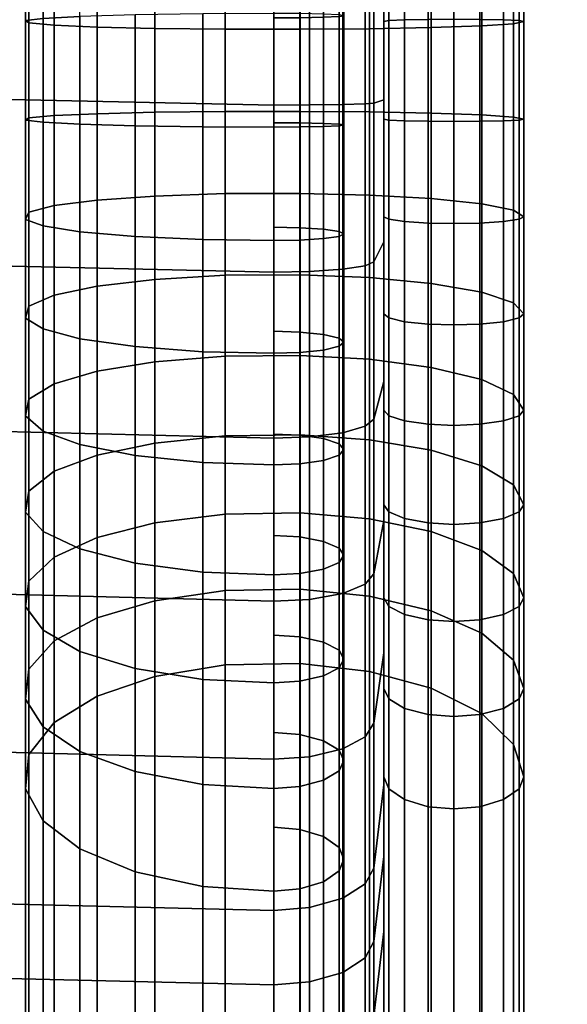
# Model space of a CAD drawing. Header units: millimetres. Extents: x -339 to 339, y -344 to 326.
# Tile 509 of 656: x 214 to 242, y -243 to -194. Entities that reach past the tile are written whole.
import ezdxf

# ---------------------------------------------------------------- set-up
doc = ezdxf.new("R2010")
doc.units = ezdxf.units.MM
doc.header["$MEASUREMENT"] = 0
for name, color, linetype in [('kolecka', 250, 'Continuous'), ('operadlo', 1, 'Continuous'), ('podnoz', 7, 'Continuous'), ('ram', 7, 'Continuous')]:
    doc.layers.add(name, color=color, linetype=linetype)

msp = doc.modelspace()

# ---------------------------------------------------------------- meshes
at = {"layer": 'kolecka'}
mesh = msp.add_polyface(dxfattribs=at)
corners = [(288.849, -109.956, 24.733), (288.849, -105.925, 15), (288.849, -108.421, 19.667), (288.849, -110.476, 30), (288.849, -109.997, 35.059), (288.849, -98.299, 7.433), (288.849, -88.534, 3.478), (288.849, -93.414, 4.895), (288.849, -102.568, 10.907), (24.121, -284.422, 19.28), (24.121, -287.161, 14.013), (23.104, -286.603, 13.646), (23.104, -283.801, 19.034), (24.789, -285.368, 19.654), (24.789, -288.011, 14.571), (25, -286.395, 20.061), (25, -288.934, 15.177), (24.121, -282.895, 24.544), (23.104, -282.239, 24.419), (24.789, -283.894, 24.734), (25, -284.979, 24.941), (24.121, -282.378, 30), (23.104, -281.71, 30), (24.789, -283.395, 30), (25, -284.499, 30), (24.121, -282.939, 35.681), (23.104, -282.284, 35.812), (24.789, -283.937, 35.483), (25, -285.02, 35.267), (24.121, -284.594, 41.145), (23.104, -283.977, 41.4), (24.789, -285.534, 40.755), (25, -286.554, 40.333), (24.121, -287.287, 46.178), (23.104, -286.732, 46.549), (24.789, -288.133, 45.613), (25, -289.051, 45), (23.104, -290.435, 8.935), (22, -288.209, 11.091), (22, -282.658, 21.745), (22, -281.621, 27.304), (22, -282.658, 38.255), (22, -284.851, 43.779), (22, -281.621, 32.696), (22, -284.851, 16.221), (25, -296.5, 7.551)]
mesh.append_faces([[corners[k] for k in face] for face in [(0, 1, 2, 2), (3, 4, 0, 0), (5, 1, 0, 0), (5, 6, 7, 7), (4, 5, 0, 0), (5, 8, 1, 1), (9, 10, 11, 12), (13, 14, 10, 9), (15, 16, 14, 13), (17, 9, 12, 18), (19, 13, 9, 17), (20, 15, 13, 19), (21, 17, 18, 22), (23, 19, 17, 21), (24, 20, 19, 23), (25, 21, 22, 26), (27, 23, 21, 25), (28, 24, 23, 27), (29, 25, 26, 30), (31, 27, 25, 29), (32, 28, 27, 31), (33, 29, 30, 34), (35, 31, 29, 33), (36, 32, 31, 35), (11, 37, 38, 38), (18, 12, 39, 39), (22, 18, 40, 40), (30, 26, 41, 41), (34, 30, 42, 42), (22, 43, 26, 26), (11, 44, 12, 12), (16, 15, 20, 20), (45, 20, 28, 28), (28, 32, 36, 36), (28, 20, 24, 24)]])
at = {"layer": 'operadlo'}
mesh = msp.add_polyface(dxfattribs=at)
corners = [(113.53, -105.625, 488.824), (170.275, -105.758, 488.828), (170.277, -72.619, 487.776), (113.532, -72.751, 487.78), (113.529, -122.062, 489.346), (170.274, -122.327, 489.354), (113.528, -138.5, 489.868), (170.274, -138.896, 489.88), (113.527, -154.937, 490.39), (170.273, -155.466, 490.406), (113.526, -163.155, 490.65), (170.272, -163.75, 490.669), (113.526, -171.374, 490.909), (170.272, -172.035, 490.932), (113.525, -179.594, 491.172), (170.272, -180.32, 491.192), (113.525, -187.802, 491.243), (170.271, -188.599, 491.36), (113.524, -196.009, 490.933), (170.271, -196.875, 491.22), (113.524, -204.207, 490.134), (170.271, -205.14, 490.538), (113.523, -212.347, 488.802), (170.27, -213.349, 489.212), (113.523, -220.39, 486.951), (170.27, -221.436, 487.269), (113.523, -228.285, 484.594), (170.269, -229.334, 484.729), (113.522, -235.984, 481.742), (170.269, -236.977, 481.606), (227, -72.436, 487.77), (227, -105.944, 488.834), (227, -122.698, 489.366), (227, -156.206, 490.429), (227, -139.452, 489.898), (227, -164.583, 490.696), (227, -172.96, 490.963), (227, -189.714, 491.524), (227, -181.337, 491.219), (227, -206.445, 491.105), (227, -198.086, 491.621), (227, -214.751, 489.786), (227, -230.802, 484.92), (227, -222.901, 487.715), (227, -238.368, 481.416), (170.269, -240.732, 479.893), (227, -242.083, 479.513), (227, -260.722, 469.938), (227, -253.268, 473.768), (170.268, -251.884, 474.472), (170.268, -259.246, 470.695), (227, -245.807, 477.598), (227, -268.177, 466.108), (170.267, -266.62, 466.908), (170.269, -244.469, 478.131), (170.279, -39.481, 486.724), (228.784, -268.027, 465.816), (228.784, -260.571, 469.645), (228.784, -253.118, 473.475), (228.784, -245.657, 477.305), (228.784, -241.932, 479.22), (228.784, -139.462, 489.569), (228.784, -122.708, 489.037), (228.784, -105.954, 488.505)]
mesh.append_faces([[corners[k] for k in face] for face in [(0, 1, 2, 3), (4, 5, 1, 0), (6, 7, 5, 4), (8, 9, 7, 6), (10, 11, 9, 8), (12, 13, 11, 10), (14, 15, 13, 12), (16, 17, 15, 14), (18, 19, 17, 16), (20, 21, 19, 18), (22, 23, 21, 20), (24, 25, 23, 22), (26, 27, 25, 24), (28, 29, 27, 26), (30, 1, 31, 31), (31, 5, 32, 32), (7, 33, 34, 34), (35, 33, 9, 11), (36, 35, 11, 13), (37, 38, 15, 17), (38, 36, 13, 15), (32, 5, 34, 34), (39, 40, 19, 21), (41, 39, 21, 23), (42, 43, 25, 27), (44, 29, 45, 46), (44, 42, 27, 29), (43, 41, 23, 25), (47, 48, 49, 50), (48, 51, 49, 49), (52, 47, 50, 53), (51, 46, 45, 54), (40, 37, 17, 19), (30, 2, 1, 1), (34, 5, 7, 7), (33, 7, 9, 9), (31, 1, 5, 5), (55, 2, 30, 30), (51, 54, 49, 49), (52, 56, 57, 47), (47, 57, 58, 48), (51, 59, 60, 46), (61, 34, 33, 33), (62, 31, 32, 32), (63, 30, 31, 31), (62, 32, 34, 34)]])
mesh = msp.add_polyface(dxfattribs=at)
corners = [(232.5, -197.83, 477.623), (231.993, -197.999, 486.895), (231.993, -205.932, 486.406), (232.5, -204.925, 477.187), (230.438, -189.758, 490.155), (228.784, -189.725, 491.195), (228.784, -198.08, 491.292), (230.438, -198.061, 490.252), (231.566, -189.809, 488.562), (231.566, -198.032, 488.658), (231.993, -189.865, 486.799), (232.5, -190.16, 477.531), (230.438, -181.384, 489.851), (228.784, -181.348, 490.89), (231.566, -181.439, 488.258), (231.993, -181.501, 486.496), (232.5, -181.822, 477.228), (230.438, -173.001, 489.594), (228.784, -172.97, 490.634), (231.566, -173.049, 488.001), (231.993, -173.102, 486.238), (232.5, -173.382, 476.969), (230.438, -164.627, 489.327), (228.784, -164.593, 490.367), (231.566, -164.678, 487.734), (231.993, -164.735, 485.971), (232.5, -165.035, 476.703), (230.438, -156.249, 489.061), (228.784, -156.216, 490.1), (231.566, -156.3, 487.468), (231.993, -156.357, 485.705), (232.5, -156.653, 476.436), (230.438, -139.495, 488.529), (228.784, -139.462, 489.569), (231.566, -139.546, 486.936), (231.993, -139.602, 485.173), (232.5, -139.896, 475.905), (230.438, -122.741, 487.997), (228.784, -122.708, 489.037), (231.566, -122.792, 486.404), (231.993, -122.848, 484.641), (232.5, -123.142, 475.373), (230.438, -105.987, 487.465), (228.784, -105.954, 488.505), (231.566, -106.038, 485.872), (231.993, -106.094, 484.109), (232.5, -106.388, 474.841), (230.438, -72.479, 486.402), (228.784, -72.446, 487.441), (231.566, -72.53, 484.809), (231.993, -72.586, 483.046), (232.5, -72.88, 473.777), (227, -189.714, 491.524), (227, -181.337, 491.219), (227, -198.086, 491.621), (227, -172.96, 490.963), (227, -164.583, 490.696), (227, -156.206, 490.429), (227, -139.452, 489.898), (227, -105.944, 488.834), (227, -72.436, 487.77)]
mesh.append_faces([[corners[k] for k in face] for face in [(0, 1, 2, 3), (4, 5, 6, 7), (8, 4, 7, 9), (10, 8, 9, 1), (11, 10, 1, 0), (12, 13, 5, 4), (14, 12, 4, 8), (15, 14, 8, 10), (16, 15, 10, 11), (17, 18, 13, 12), (19, 17, 12, 14), (20, 19, 14, 15), (21, 20, 15, 16), (22, 23, 18, 17), (24, 22, 17, 19), (25, 24, 19, 20), (26, 25, 20, 21), (27, 28, 23, 22), (29, 27, 22, 24), (30, 29, 24, 25), (31, 30, 25, 26), (32, 33, 28, 27), (34, 32, 27, 29), (35, 34, 29, 30), (36, 35, 30, 31), (37, 38, 33, 32), (39, 37, 32, 34), (40, 39, 34, 35), (41, 40, 35, 36), (42, 43, 38, 37), (44, 42, 37, 39), (45, 44, 39, 40), (46, 45, 40, 41), (47, 48, 43, 42), (49, 47, 42, 44), (50, 49, 44, 45), (51, 50, 45, 46), (52, 5, 13, 53), (54, 6, 5, 52), (55, 18, 23, 56), (56, 23, 28, 57), (53, 13, 18, 55), (38, 58, 33, 33), (43, 59, 38, 38), (28, 33, 57, 57), (43, 48, 60, 60)]])
mesh = msp.add_polyface(dxfattribs=at)
corners = [(230.438, -260.096, 468.72), (228.784, -260.571, 469.645), (228.784, -268.027, 465.816), (230.438, -267.551, 464.891), (231.566, -259.368, 467.303), (231.566, -266.823, 463.473), (231.993, -258.562, 465.734), (231.993, -266.017, 461.904), (232.5, -254.324, 457.486), (232.5, -261.78, 453.656), (230.438, -252.642, 472.55), (228.784, -253.118, 473.475), (231.566, -251.914, 471.132), (231.993, -251.108, 469.563), (232.5, -246.872, 461.314), (230.438, -245.182, 476.381), (228.784, -245.657, 477.305), (231.566, -244.453, 474.963), (231.993, -243.647, 473.394), (232.5, -239.408, 465.147), (230.438, -241.456, 478.296), (228.784, -241.932, 479.22), (231.566, -240.725, 476.879), (231.993, -239.917, 475.312), (232.5, -235.667, 467.069), (230.438, -237.753, 480.193), (228.784, -238.22, 481.122), (231.566, -237.036, 478.77), (231.993, -236.243, 477.194), (232.5, -232.074, 468.911), (230.438, -230.281, 483.653), (228.784, -230.677, 484.615), (231.566, -229.675, 482.179), (231.993, -229.004, 480.548), (232.5, -225.476, 471.972), (230.438, -222.506, 486.404), (228.784, -222.806, 487.4), (231.566, -222.045, 484.878), (231.993, -221.536, 483.189), (232.5, -218.857, 474.312), (230.438, -214.473, 488.445), (228.784, -214.684, 489.463), (231.566, -214.15, 486.884), (231.993, -213.792, 485.157), (232.5, -211.912, 476.077), (230.438, -206.296, 489.744), (228.784, -206.409, 490.777), (231.566, -206.123, 488.159), (231.993, -205.932, 486.406), (232.5, -204.925, 477.187), (230.438, -198.061, 490.252), (228.784, -198.08, 491.292), (231.566, -198.032, 488.658), (231.993, -197.999, 486.895), (227, -242.083, 479.513), (227, -238.368, 481.416), (227, -253.268, 473.768), (227, -245.807, 477.598), (227, -230.802, 484.92), (227, -222.901, 487.715), (227, -214.751, 489.786), (227, -206.445, 491.105), (227, -198.086, 491.621)]
mesh.append_faces([[corners[k] for k in face] for face in [(0, 1, 2, 3), (4, 0, 3, 5), (6, 4, 5, 7), (8, 6, 7, 9), (10, 11, 1, 0), (12, 10, 0, 4), (13, 12, 4, 6), (14, 13, 6, 8), (15, 16, 11, 10), (17, 15, 10, 12), (18, 17, 12, 13), (19, 18, 13, 14), (20, 21, 16, 15), (22, 20, 15, 17), (23, 22, 17, 18), (24, 23, 18, 19), (25, 26, 21, 20), (27, 25, 20, 22), (28, 27, 22, 23), (29, 28, 23, 24), (30, 31, 26, 25), (32, 30, 25, 27), (33, 32, 27, 28), (34, 33, 28, 29), (35, 36, 31, 30), (37, 35, 30, 32), (38, 37, 32, 33), (39, 38, 33, 34), (40, 41, 36, 35), (42, 40, 35, 37), (43, 42, 37, 38), (44, 43, 38, 39), (45, 46, 41, 40), (47, 45, 40, 42), (48, 47, 42, 43), (49, 48, 43, 44), (50, 51, 46, 45), (52, 50, 45, 47), (53, 52, 47, 48), (54, 21, 26, 55), (56, 11, 16, 57), (58, 31, 36, 59), (59, 36, 41, 60), (61, 46, 51, 62), (60, 41, 46, 61), (55, 26, 31, 58)]])
at = {"layer": 'podnoz'}
mesh = msp.add_polyface(dxfattribs=at)
corners = [(297.996, -104.193, 88.24), (297.863, -108.695, 87.886), (297.152, -110.881, 87.886), (298.573, -106.51, 87.886), (294.436, -110.048, 88.68), (298.071, -99.402, 88.633), (297.838, -101.797, 88.489), (298.655, -97.064, 88.68), (299.24, -108.048, 87.531), (254.255, -88.258, 126.171), (255.468, -85.9, 127.422), (221.957, -75.143, 138.588), (220.795, -77.642, 137.185), (252.714, -90.298, 124.159), (219.361, -79.83, 134.924), (250.869, -91.963, 121.41), (217.68, -81.644, 131.832), (248.746, -93.191, 117.948), (215.779, -83.019, 127.938), (246.371, -93.923, 113.799), (213.682, -83.89, 123.268), (243.768, -94.099, 108.987), (211.416, -84.194, 117.852), (240.962, -93.659, 103.536), (209.006, -83.865, 111.715), (288.775, -96.62, 115.792), (289.684, -94.124, 116.185), (256.328, -83.286, 127.888), (287.473, -98.847, 114.713), (285.803, -100.75, 112.966), (283.79, -102.272, 110.571), (281.458, -103.356, 107.545), (278.833, -103.946, 103.907), (275.939, -103.985, 99.676), (272.801, -103.417, 94.869), (321.852, -107.308, 103.706), (307.905, -113.862, 89.939), (311.032, -113.976, 93.625), (294.436, -110.048, 88.68), (313.87, -113.534, 96.764), (297.152, -110.881, 87.886), (290.416, -91.57, 115.792), (257.169, -80.666, 127.422), (290.671, -89.003, 114.713), (257.573, -78.046, 126.171), (290.439, -86.482, 112.966), (257.526, -75.488, 124.159), (289.705, -84.068, 110.571), (257.011, -73.058, 121.41), (323.458, -102.366, 103.706), (316.027, -88.866, 89.939), (302.888, -84.034, 88.68), (284.36, -78.067, 99.676), (15.524, -125.578, 148.806), (16.054, -90.822, 156.251), (14.396, -91.171, 163.029), (13.922, -126.28, 155.059), (16.533, -124.74, 141.542), (17.095, -90.407, 148.397), (16.865, -123.768, 133.305), (17.432, -89.927, 139.514), (14.946, -160.238, 140.805), (13.389, -161.291, 146.529), (15.943, -158.978, 134.151), (16.299, -157.513, 126.601), (15.34, -193.1, 126.247), (14.347, -194.771, 132.281), (15.735, -191.157, 119.404), (14.742, -227.086, 117.852), (13.753, -229.147, 123.268), (15.173, -224.692, 111.715), (14.614, -258.111, 103.536), (14.165, -260.915, 108.987), (14.056, -291.406, 94.869), (13.626, -294.567, 99.676)]
mesh.append_faces([[corners[k] for k in face] for face in [(0, 1, 2, 2), (1, 0, 3, 3), (0, 2, 4, 4), (5, 6, 4, 4), (0, 4, 6, 6), (4, 7, 5, 5), (2, 1, 8, 8), (9, 10, 11, 12), (13, 9, 12, 14), (15, 13, 14, 16), (17, 15, 16, 18), (19, 17, 18, 20), (21, 19, 20, 22), (23, 21, 22, 24), (25, 26, 27, 10), (28, 25, 10, 9), (29, 28, 9, 13), (30, 29, 13, 15), (31, 30, 15, 17), (32, 31, 17, 19), (33, 32, 19, 21), (34, 33, 21, 23), (35, 26, 25, 25), (33, 36, 37, 32), (36, 33, 38, 38), (33, 34, 38, 38), (32, 37, 39, 31), (40, 36, 38, 38), (41, 42, 27, 26), (43, 44, 42, 41), (45, 46, 44, 43), (47, 48, 46, 45), (49, 41, 26, 26), (50, 51, 52, 52), (53, 54, 55, 56), (57, 58, 54, 53), (59, 60, 58, 57), (61, 53, 56, 62), (63, 57, 53, 61), (64, 59, 57, 63), (65, 63, 61, 66), (67, 64, 63, 65), (68, 65, 66, 69), (70, 67, 65, 68), (71, 70, 68, 72), (73, 71, 72, 74)]])
at = {"layer": 'ram'}
mesh = msp.add_polyface(dxfattribs=at)
corners = [(232.746, -198.839, 478.908), (232.746, -193.865, 478.907), (232.5, -193.906, 477.619), (232.5, -198.798, 477.62), (234.712, -198.901, 480.873), (234.712, -193.803, 480.872), (233.525, -193.827, 480.093), (233.525, -198.876, 480.094), (237.288, -198.901, 480.873), (237.288, -193.803, 480.872), (236, -193.795, 481.118), (236, -198.908, 481.118), (239.254, -198.839, 478.908), (239.254, -193.865, 478.907), (238.475, -193.827, 480.093), (238.475, -198.876, 480.094), (238.985, -198.686, 474.071), (238.985, -194.019, 474.071), (239.5, -193.906, 477.619), (239.5, -198.798, 477.62), (214.568, -198.839, 478.926), (214.568, -193.864, 478.925), (214.74, -193.983, 475.182), (214.74, -198.721, 475.183), (217.286, -199.046, 485.483), (217.286, -193.656, 485.482), (215.452, -193.754, 482.4), (215.452, -198.949, 482.401), (223.45, -199.176, 489.599), (223.45, -193.526, 489.598), (220.055, -193.576, 488.007), (220.055, -199.126, 488.008), (228.288, -199.184, 489.868), (228.288, -193.517, 489.867), (227, -193.509, 490.113), (227, -199.192, 490.114), (230.254, -199.122, 487.903), (230.254, -193.579, 487.902), (229.475, -193.542, 489.088), (229.475, -199.16, 489.089), (230.254, -199.041, 485.328), (230.254, -193.661, 485.327), (230.5, -193.62, 486.615), (230.5, -199.082, 486.615), (228.288, -198.979, 483.363), (228.288, -193.724, 483.362), (229.475, -193.699, 484.141), (229.475, -199.004, 484.142), (227, -198.971, 483.117), (227, -193.731, 483.117), (232.746, 133.999, 468.499), (232.5, 133.958, 467.211), (234.712, 134.062, 470.463), (233.525, 134.037, 469.684), (237.288, 134.062, 470.463), (236, 134.07, 470.709), (239.254, 133.999, 468.499), (238.475, 134.037, 469.684), (238.985, 133.846, 463.662), (239.5, 133.958, 467.211), (234.867, -194.214, 467.91), (234.867, 133.65, 457.502), (237.393, 133.738, 460.27), (237.393, -194.126, 470.678), (228.306, -194.3, 465.194), (228.306, 133.564, 454.786), (231.784, 133.592, 455.668), (231.784, -194.272, 466.077), (221.036, -194.254, 466.64), (221.036, 133.61, 456.231), (224.562, 133.569, 454.957), (224.562, -194.295, 465.366), (216.015, -194.095, 471.658), (216.015, 133.769, 461.25), (218.161, 133.678, 458.376), (218.161, -194.186, 468.785), (214.568, 134, 468.517), (214.74, 133.881, 464.773), (217.286, 134.208, 475.074), (215.452, 134.11, 471.992), (230.254, 134.203, 474.919), (230.5, 134.244, 476.206), (228.288, 134.141, 472.954), (229.475, 134.166, 473.733), (227, 134.133, 472.708), (217.043, 61.51, 461.541), (217.043, -158.379, 468.522), (190.084, -158.797, 455.369), (190.084, 61.093, 448.389), (188.329, -158.682, 458.962), (190.084, -158.797, 455.369), (217.043, -158.379, 468.522), (215.289, -158.265, 472.115), (188.329, 61.207, 451.982), (190.084, 61.093, 448.389), (190.084, -158.797, 455.369), (188.329, -158.682, 458.962), (215.289, -158.265, 472.115), (217.043, -158.379, 468.522), (217.043, 61.51, 461.541), (215.289, 61.624, 465.134), (215.289, 61.624, 465.134), (188.329, 61.207, 451.982), (188.329, -158.682, 458.962), (215.289, -158.265, 472.115)]
mesh.append_faces([[corners[k] for k in face] for face in [(0, 1, 2, 3), (4, 5, 6, 7), (7, 6, 1, 0), (8, 9, 10, 11), (12, 13, 14, 15), (15, 14, 9, 8), (11, 10, 5, 4), (16, 17, 18, 19), (19, 18, 13, 12), (20, 21, 22, 23), (24, 25, 26, 27), (28, 29, 30, 31), (31, 30, 25, 24), (27, 26, 21, 20), (32, 33, 34, 35), (36, 37, 38, 39), (39, 38, 33, 32), (40, 41, 42, 43), (44, 45, 46, 47), (47, 46, 41, 40), (43, 42, 37, 36), (35, 34, 29, 28), (45, 44, 48, 49), (1, 50, 51, 2), (5, 52, 53, 6), (6, 53, 50, 1), (9, 54, 55, 10), (13, 56, 57, 14), (14, 57, 54, 9), (10, 55, 52, 5), (17, 58, 59, 18), (60, 61, 62, 63), (63, 62, 58, 17), (64, 65, 66, 67), (68, 69, 70, 71), (71, 70, 65, 64), (67, 66, 61, 60), (18, 59, 56, 13), (72, 73, 74, 75), (21, 76, 77, 22), (22, 77, 73, 72), (25, 78, 79, 26), (26, 79, 76, 21), (41, 80, 81, 42), (45, 82, 83, 46), (49, 84, 82, 45), (46, 83, 80, 41), (75, 74, 69, 68), (85, 86, 87, 88), (89, 90, 91, 92), (93, 94, 95, 96), (97, 98, 99, 100), (101, 102, 103, 104)]])
mesh = msp.add_polyface(dxfattribs=at)
corners = [(239.5, -203.68, 477.311), (239.254, -203.802, 478.593), (239.254, -208.736, 477.966), (239.5, -208.533, 476.694), (238.985, -203.344, 473.776), (238.985, -207.974, 473.187), (237.393, -203.022, 470.397), (237.393, -207.439, 469.836), (234.867, -202.76, 467.64), (234.867, -207.003, 467.101), (231.784, -202.586, 465.814), (231.784, -206.714, 465.289), (228.306, -202.503, 464.935), (228.306, -206.575, 464.417), (224.562, -202.519, 465.106), (224.562, -206.602, 464.587), (221.036, -202.64, 466.375), (221.036, -206.803, 465.845), (218.161, -202.843, 468.512), (218.161, -207.141, 467.965), (216.015, -203.115, 471.373), (216.015, -207.594, 470.804), (214.74, -203.449, 474.883), (214.74, -208.149, 474.285), (214.568, -203.804, 478.611), (214.568, -208.739, 477.984), (232.746, -198.839, 478.908), (232.5, -198.798, 477.62), (232.5, -203.68, 477.311), (232.746, -203.802, 478.593), (233.525, -198.876, 480.094), (233.525, -203.914, 479.774), (234.712, -198.901, 480.873), (234.712, -203.988, 480.55), (236, -198.908, 481.118), (236, -204.011, 480.795), (237.288, -198.901, 480.873), (237.288, -203.988, 480.55), (238.475, -198.876, 480.094), (238.475, -203.914, 479.774), (239.254, -198.839, 478.908), (239.5, -198.798, 477.62), (238.985, -198.686, 474.071), (237.393, -198.579, 470.679), (234.867, -198.491, 467.911), (231.784, -198.433, 466.077), (228.306, -198.406, 465.195), (224.562, -198.411, 465.366), (221.036, -198.451, 466.64), (218.161, -198.519, 468.785), (216.015, -198.61, 471.659), (214.74, -198.721, 475.183), (214.568, -198.839, 478.926), (215.452, -198.949, 482.401), (215.452, -204.133, 482.073), (217.286, -199.046, 485.483), (217.286, -204.425, 485.142), (220.055, -199.126, 488.008), (220.055, -204.664, 487.657), (223.45, -199.176, 489.599), (223.45, -204.815, 489.242), (227, -199.192, 490.114), (227, -204.864, 489.754), (228.288, -199.184, 489.868), (228.288, -204.84, 489.51), (229.475, -199.16, 489.089), (229.475, -204.767, 488.734), (230.254, -199.122, 487.903), (230.254, -204.654, 487.553), (230.5, -199.082, 486.615), (230.5, -204.532, 486.27), (230.254, -199.041, 485.328), (230.254, -204.41, 484.988), (229.475, -199.004, 484.142), (229.475, -204.298, 483.806), (228.288, -198.979, 483.363), (228.288, -204.224, 483.03), (227, -198.971, 483.117), (227, -204.201, 482.786), (234.867, -194.214, 467.91), (237.393, -194.126, 470.678), (238.985, -194.019, 474.071), (228.306, -194.3, 465.194), (231.784, -194.272, 466.077), (221.036, -194.254, 466.64), (224.562, -194.295, 465.366), (218.161, -194.186, 468.785), (216.015, -194.095, 471.658), (214.74, -193.983, 475.182)]
mesh.append_faces([[corners[k] for k in face] for face in [(0, 1, 2, 3), (4, 0, 3, 5), (6, 4, 5, 7), (8, 6, 7, 9), (10, 8, 9, 11), (12, 10, 11, 13), (14, 12, 13, 15), (16, 14, 15, 17), (18, 16, 17, 19), (20, 18, 19, 21), (22, 20, 21, 23), (24, 22, 23, 25), (26, 27, 28, 29), (30, 26, 29, 31), (32, 30, 31, 33), (34, 32, 33, 35), (36, 34, 35, 37), (38, 36, 37, 39), (40, 38, 39, 1), (41, 40, 1, 0), (42, 41, 0, 4), (43, 42, 4, 6), (44, 43, 6, 8), (45, 44, 8, 10), (46, 45, 10, 12), (47, 46, 12, 14), (48, 47, 14, 16), (49, 48, 16, 18), (50, 49, 18, 20), (51, 50, 20, 22), (52, 51, 22, 24), (53, 52, 24, 54), (55, 53, 54, 56), (57, 55, 56, 58), (59, 57, 58, 60), (61, 59, 60, 62), (63, 61, 62, 64), (65, 63, 64, 66), (67, 65, 66, 68), (69, 67, 68, 70), (71, 69, 70, 72), (73, 71, 72, 74), (75, 73, 74, 76), (77, 75, 76, 78), (44, 79, 80, 43), (43, 80, 81, 42), (46, 82, 83, 45), (48, 84, 85, 47), (47, 85, 82, 46), (45, 83, 79, 44), (84, 48, 49, 86), (50, 87, 86, 49), (51, 88, 87, 50)]])
mesh = msp.add_polyface(dxfattribs=at)
corners = [(224.562, -218.542, 461.499), (228.306, -218.483, 461.338), (228.306, -222.296, 459.817), (224.562, -222.365, 459.974), (221.036, -218.976, 462.697), (221.036, -222.874, 461.142), (218.161, -219.708, 464.715), (218.161, -223.732, 463.11), (224.562, -214.63, 462.78), (228.306, -214.581, 462.615), (221.036, -214.988, 464.003), (218.161, -215.59, 466.063), (216.015, -216.398, 468.822), (216.015, -220.688, 467.417), (214.74, -217.388, 472.206), (214.74, -221.891, 470.732), (214.568, -218.44, 475.8), (214.568, -223.168, 474.252), (224.562, -210.645, 463.81), (228.306, -210.607, 463.643), (221.036, -210.924, 465.054), (218.161, -211.396, 467.148), (216.015, -212.027, 469.952), (214.74, -212.801, 473.392), (214.568, -213.624, 477.046), (215.452, -214.387, 480.438), (215.452, -219.416, 479.137), (217.286, -215.064, 483.446), (217.286, -220.282, 482.096), (220.055, -215.619, 485.911), (220.055, -220.992, 484.521), (223.45, -215.969, 487.464), (223.45, -221.439, 486.049), (227, -216.082, 487.966), (227, -221.584, 486.543), (228.288, -216.028, 487.726), (228.288, -221.515, 486.307), (229.475, -215.857, 486.966), (229.475, -221.296, 485.559), (230.254, -215.596, 485.808), (230.254, -220.963, 484.42), (229.475, -214.77, 482.137), (230.254, -215.03, 483.294), (230.254, -220.239, 481.947), (229.475, -219.906, 480.809), (228.288, -214.599, 481.376), (228.288, -219.687, 480.06), (227, -214.545, 481.137), (227, -219.618, 479.825), (224.562, -206.602, 464.587), (228.306, -206.575, 464.417), (221.036, -206.803, 465.845), (218.161, -207.141, 467.965), (216.015, -207.594, 470.804), (214.74, -208.149, 474.285), (214.568, -208.739, 477.984), (215.452, -209.286, 481.417), (217.286, -209.771, 484.462), (220.055, -210.169, 486.957), (223.45, -210.42, 488.529), (227, -210.501, 489.038), (228.288, -210.462, 488.795), (229.475, -210.34, 488.025), (230.254, -210.153, 486.853), (229.475, -209.56, 483.137), (230.254, -209.747, 484.309), (228.288, -209.438, 482.368), (227, -209.399, 482.125), (215.452, -204.133, 482.073), (214.568, -203.804, 478.611), (217.286, -204.425, 485.142), (220.055, -204.664, 487.657), (223.45, -204.815, 489.242), (227, -204.864, 489.754), (228.288, -204.84, 489.51), (229.475, -204.767, 488.734), (230.254, -204.654, 487.553), (228.288, -204.224, 483.03), (229.475, -204.298, 483.806), (227, -204.201, 482.786)]
mesh.append_faces([[corners[k] for k in face] for face in [(0, 1, 2, 3), (4, 0, 3, 5), (6, 4, 5, 7), (8, 9, 1, 0), (10, 8, 0, 4), (11, 10, 4, 6), (12, 11, 6, 13), (14, 12, 13, 15), (16, 14, 15, 17), (18, 19, 9, 8), (20, 18, 8, 10), (21, 20, 10, 11), (22, 21, 11, 12), (23, 22, 12, 14), (24, 23, 14, 16), (25, 24, 16, 26), (27, 25, 26, 28), (29, 27, 28, 30), (31, 29, 30, 32), (33, 31, 32, 34), (35, 33, 34, 36), (37, 35, 36, 38), (39, 37, 38, 40), (41, 42, 43, 44), (45, 41, 44, 46), (47, 45, 46, 48), (49, 50, 19, 18), (51, 49, 18, 20), (52, 51, 20, 21), (53, 52, 21, 22), (54, 53, 22, 23), (55, 54, 23, 24), (56, 55, 24, 25), (57, 56, 25, 27), (58, 57, 27, 29), (59, 58, 29, 31), (60, 59, 31, 33), (61, 60, 33, 35), (62, 61, 35, 37), (63, 62, 37, 39), (64, 65, 42, 41), (66, 64, 41, 45), (67, 66, 45, 47), (68, 69, 55, 56), (70, 68, 56, 57), (71, 70, 57, 58), (72, 71, 58, 59), (73, 72, 59, 60), (74, 73, 60, 61), (75, 74, 61, 62), (76, 75, 62, 63), (77, 78, 64, 66), (79, 77, 66, 67)]])
mesh = msp.add_polyface(dxfattribs=at)
corners = [(231.784, -218.784, 462.168), (234.867, -219.41, 463.892), (234.867, -223.382, 462.308), (231.784, -222.649, 460.626), (228.306, -218.483, 461.338), (228.306, -222.296, 459.817), (232.746, -218.435, 475.783), (232.5, -218.073, 474.546), (232.5, -222.722, 473.024), (232.746, -223.161, 474.235), (233.525, -218.768, 476.921), (233.525, -223.566, 475.351), (234.712, -218.987, 477.669), (234.712, -223.832, 476.083), (238.475, -218.768, 476.921), (237.288, -218.987, 477.669), (237.288, -223.832, 476.083), (238.475, -223.566, 475.351), (239.254, -218.435, 475.783), (239.254, -223.161, 474.235), (239.5, -218.073, 474.546), (239.5, -222.722, 473.024), (238.985, -217.076, 471.139), (238.985, -221.511, 469.687), (237.393, -216.122, 467.881), (237.393, -220.354, 466.496), (234.867, -215.344, 465.223), (231.784, -214.829, 463.462), (228.306, -214.581, 462.615), (232.746, -213.62, 477.028), (232.5, -213.337, 475.771), (233.525, -213.88, 478.185), (234.712, -214.052, 478.946), (236, -214.105, 479.186), (236, -219.056, 477.905), (237.288, -214.052, 478.946), (238.475, -213.88, 478.185), (239.254, -213.62, 477.028), (239.5, -213.337, 475.771), (238.985, -212.557, 472.307), (237.393, -211.812, 468.996), (234.867, -211.204, 466.294), (231.784, -210.801, 464.504), (228.306, -210.607, 463.643), (230.5, -215.313, 484.551), (230.254, -215.596, 485.808), (230.254, -220.963, 484.42), (230.5, -220.601, 483.184), (230.254, -215.03, 483.294), (230.254, -220.239, 481.947), (232.746, -208.736, 477.966), (232.5, -208.533, 476.694), (233.525, -208.922, 479.138), (234.712, -209.045, 479.907), (236, -209.084, 480.15), (237.288, -209.045, 479.907), (238.475, -208.922, 479.138), (239.254, -208.736, 477.966), (239.5, -208.533, 476.694), (238.985, -207.974, 473.187), (237.393, -207.439, 469.836), (234.867, -207.003, 467.101), (231.784, -206.714, 465.289), (228.306, -206.575, 464.417), (230.5, -209.95, 485.581), (230.254, -210.153, 486.853), (230.254, -209.747, 484.309), (232.746, -203.802, 478.593), (232.5, -203.68, 477.311), (233.525, -203.914, 479.774), (234.712, -203.988, 480.55), (236, -204.011, 480.795), (237.288, -203.988, 480.55), (238.475, -203.914, 479.774), (239.254, -203.802, 478.593), (230.5, -204.532, 486.27), (230.254, -204.654, 487.553), (230.254, -204.41, 484.988), (229.475, -204.298, 483.806), (229.475, -209.56, 483.137)]
mesh.append_faces([[corners[k] for k in face] for face in [(0, 1, 2, 3), (4, 0, 3, 5), (6, 7, 8, 9), (10, 6, 9, 11), (12, 10, 11, 13), (14, 15, 16, 17), (18, 14, 17, 19), (20, 18, 19, 21), (22, 20, 21, 23), (24, 22, 23, 25), (26, 24, 25, 1), (27, 26, 1, 0), (28, 27, 0, 4), (29, 30, 7, 6), (31, 29, 6, 10), (32, 31, 10, 12), (33, 32, 12, 34), (35, 33, 34, 15), (36, 35, 15, 14), (37, 36, 14, 18), (38, 37, 18, 20), (39, 38, 20, 22), (40, 39, 22, 24), (41, 40, 24, 26), (42, 41, 26, 27), (43, 42, 27, 28), (44, 45, 46, 47), (48, 44, 47, 49), (50, 51, 30, 29), (52, 50, 29, 31), (53, 52, 31, 32), (54, 53, 32, 33), (55, 54, 33, 35), (56, 55, 35, 36), (57, 56, 36, 37), (58, 57, 37, 38), (59, 58, 38, 39), (60, 59, 39, 40), (61, 60, 40, 41), (62, 61, 41, 42), (63, 62, 42, 43), (64, 65, 45, 44), (66, 64, 44, 48), (67, 68, 51, 50), (69, 67, 50, 52), (70, 69, 52, 53), (71, 70, 53, 54), (72, 71, 54, 55), (73, 72, 55, 56), (74, 73, 56, 57), (75, 76, 65, 64), (77, 75, 64, 66), (78, 77, 66, 79)]])
mesh = msp.add_polyface(dxfattribs=at)
corners = [(232.746, -223.161, 474.235), (232.5, -222.722, 473.024), (232.5, -227.266, 471.212), (232.746, -227.781, 472.393), (233.525, -223.566, 475.351), (233.525, -228.255, 473.48), (234.712, -223.832, 476.083), (234.712, -228.567, 474.195), (236, -223.916, 476.314), (236, -228.665, 474.42), (237.288, -223.832, 476.083), (237.288, -228.567, 474.195), (238.475, -223.566, 475.351), (238.475, -228.255, 473.48), (239.254, -223.161, 474.235), (239.254, -227.781, 472.393), (239.5, -222.722, 473.024), (239.5, -227.266, 471.212), (238.985, -221.511, 469.687), (238.985, -225.847, 467.957), (237.393, -220.354, 466.496), (237.393, -224.49, 464.846), (234.867, -219.41, 463.892), (234.867, -223.382, 462.308), (216.015, -220.688, 467.417), (218.161, -219.708, 464.715), (218.161, -223.732, 463.11), (216.015, -224.882, 465.745), (214.74, -221.891, 470.732), (214.74, -226.291, 468.977), (214.568, -223.168, 474.252), (214.568, -227.788, 472.409), (215.452, -224.353, 477.521), (215.452, -229.178, 475.596), (217.286, -225.405, 480.419), (217.286, -230.411, 478.423), (220.055, -226.266, 482.795), (220.055, -231.421, 480.739), (223.45, -226.809, 484.291), (223.45, -232.057, 482.198), (227, -226.985, 484.775), (227, -232.263, 482.669), (228.288, -226.901, 484.544), (228.288, -232.165, 482.444), (229.475, -226.635, 483.811), (229.475, -231.853, 481.73), (230.254, -226.23, 482.696), (230.254, -231.379, 480.642), (230.5, -225.791, 481.485), (230.5, -230.864, 479.461), (230.254, -225.352, 480.274), (230.254, -230.349, 478.28), (229.475, -224.947, 479.158), (229.475, -229.875, 477.193), (228.288, -224.681, 478.426), (228.288, -229.563, 476.478), (227, -224.598, 478.195), (227, -229.465, 476.253), (236, -219.056, 477.905), (234.712, -218.987, 477.669), (237.288, -218.987, 477.669), (215.452, -219.416, 479.137), (214.568, -218.44, 475.8), (217.286, -220.282, 482.096), (220.055, -220.992, 484.521), (223.45, -221.439, 486.049), (227, -221.584, 486.543), (228.288, -221.515, 486.307), (229.475, -221.296, 485.559), (230.254, -220.963, 484.42), (230.5, -220.601, 483.184), (230.254, -220.239, 481.947), (229.475, -219.906, 480.809), (228.288, -219.687, 480.06), (227, -219.618, 479.825), (238.985, -230.063, 465.957), (239.5, -231.686, 469.115), (234.867, -227.247, 460.474), (237.393, -228.512, 462.938), (228.306, -226.005, 458.057), (228.306, -222.296, 459.817), (231.784, -222.649, 460.626), (231.784, -226.409, 458.843), (221.036, -226.666, 459.344), (221.036, -222.874, 461.142), (224.562, -222.365, 459.974), (224.562, -226.084, 458.21), (218.161, -227.647, 461.253), (214.74, -230.571, 466.946), (216.015, -228.96, 463.81), (214.568, -232.283, 470.277)]
mesh.append_faces([[corners[k] for k in face] for face in [(0, 1, 2, 3), (4, 0, 3, 5), (6, 4, 5, 7), (8, 6, 7, 9), (10, 8, 9, 11), (12, 10, 11, 13), (14, 12, 13, 15), (16, 14, 15, 17), (18, 16, 17, 19), (20, 18, 19, 21), (22, 20, 21, 23), (24, 25, 26, 27), (28, 24, 27, 29), (30, 28, 29, 31), (32, 30, 31, 33), (34, 32, 33, 35), (36, 34, 35, 37), (38, 36, 37, 39), (40, 38, 39, 41), (42, 40, 41, 43), (44, 42, 43, 45), (46, 44, 45, 47), (48, 46, 47, 49), (50, 48, 49, 51), (52, 50, 51, 53), (54, 52, 53, 55), (56, 54, 55, 57), (58, 59, 6, 8), (60, 58, 8, 10), (61, 62, 30, 32), (63, 61, 32, 34), (64, 63, 34, 36), (65, 64, 36, 38), (66, 65, 38, 40), (67, 66, 40, 42), (68, 67, 42, 44), (69, 68, 44, 46), (70, 69, 46, 48), (71, 70, 48, 50), (72, 71, 50, 52), (73, 72, 52, 54), (74, 73, 54, 56), (75, 19, 17, 76), (77, 23, 21, 78), (78, 21, 19, 75), (79, 80, 81, 82), (83, 84, 85, 86), (86, 85, 80, 79), (82, 81, 23, 77), (87, 26, 84, 83), (88, 29, 27, 89), (90, 31, 29, 88), (26, 87, 89, 27)]])
mesh = msp.add_polyface(dxfattribs=at)
corners = [(232.746, -262.369, 454.802), (232.746, -232.274, 470.261), (232.5, -231.686, 469.115), (232.5, -261.78, 453.656), (234.712, -263.267, 456.55), (234.712, -233.173, 472.01), (233.525, -232.817, 471.316), (233.525, -262.911, 455.857), (237.288, -263.267, 456.55), (237.288, -233.173, 472.01), (236, -233.285, 472.228), (236, -263.379, 456.769), (239.254, -262.369, 454.802), (239.254, -232.274, 470.261), (238.475, -232.817, 471.316), (238.475, -262.911, 455.857), (238.985, -260.157, 450.497), (238.985, -230.063, 465.957), (239.5, -231.686, 469.115), (239.5, -261.78, 453.656), (234.867, -257.341, 445.015), (234.867, -227.247, 460.474), (237.393, -228.512, 462.938), (237.393, -258.607, 447.478), (228.306, -256.099, 442.598), (228.306, -226.005, 458.057), (231.784, -226.409, 458.843), (231.784, -256.503, 443.383), (221.036, -256.76, 443.884), (221.036, -226.666, 459.344), (224.562, -226.084, 458.21), (224.562, -256.178, 442.75), (216.015, -259.054, 448.35), (216.015, -228.96, 463.81), (218.161, -227.647, 461.253), (218.161, -257.741, 445.793), (214.568, -262.377, 454.818), (214.568, -232.283, 470.277), (214.74, -230.571, 466.946), (214.74, -260.666, 451.486), (217.286, -265.374, 460.653), (217.286, -235.28, 476.112), (215.452, -233.872, 473.37), (215.452, -263.966, 457.91), (223.45, -267.256, 464.316), (223.45, -237.162, 479.776), (220.055, -236.435, 478.36), (220.055, -266.529, 462.9), (228.288, -267.379, 464.556), (228.288, -237.285, 480.015), (227, -237.397, 480.234), (227, -267.492, 464.774), (230.254, -266.481, 462.807), (230.254, -236.387, 478.267), (229.475, -236.929, 479.322), (229.475, -267.023, 463.862), (230.254, -265.304, 460.515), (230.254, -235.209, 475.975), (230.5, -235.798, 477.121), (230.5, -265.892, 461.661), (228.288, -264.405, 458.766), (228.288, -234.311, 474.226), (229.475, -234.667, 474.919), (229.475, -264.761, 459.46), (227, -264.293, 458.548), (227, -234.199, 474.007), (232.746, -227.781, 472.393), (232.5, -227.266, 471.212), (234.712, -228.567, 474.195), (233.525, -228.255, 473.48), (237.288, -228.567, 474.195), (236, -228.665, 474.42), (239.254, -227.781, 472.393), (238.475, -228.255, 473.48), (239.5, -227.266, 471.212), (215.452, -229.178, 475.596), (214.568, -227.788, 472.409), (220.055, -231.421, 480.739), (217.286, -230.411, 478.423), (227, -232.263, 482.669), (223.45, -232.057, 482.198), (229.475, -231.853, 481.73), (228.288, -232.165, 482.444), (230.5, -230.864, 479.461), (230.254, -231.379, 480.642), (229.475, -229.875, 477.193), (230.254, -230.349, 478.28), (227, -229.465, 476.253), (228.288, -229.563, 476.478)]
mesh.append_faces([[corners[k] for k in face] for face in [(0, 1, 2, 3), (4, 5, 6, 7), (7, 6, 1, 0), (8, 9, 10, 11), (12, 13, 14, 15), (15, 14, 9, 8), (11, 10, 5, 4), (16, 17, 18, 19), (20, 21, 22, 23), (23, 22, 17, 16), (24, 25, 26, 27), (28, 29, 30, 31), (31, 30, 25, 24), (27, 26, 21, 20), (19, 18, 13, 12), (32, 33, 34, 35), (36, 37, 38, 39), (39, 38, 33, 32), (40, 41, 42, 43), (44, 45, 46, 47), (47, 46, 41, 40), (43, 42, 37, 36), (48, 49, 50, 51), (52, 53, 54, 55), (55, 54, 49, 48), (56, 57, 58, 59), (60, 61, 62, 63), (64, 65, 61, 60), (63, 62, 57, 56), (59, 58, 53, 52), (51, 50, 45, 44), (35, 34, 29, 28), (1, 66, 67, 2), (5, 68, 69, 6), (6, 69, 66, 1), (9, 70, 71, 10), (13, 72, 73, 14), (14, 73, 70, 9), (10, 71, 68, 5), (18, 74, 72, 13), (42, 75, 76, 37), (46, 77, 78, 41), (50, 79, 80, 45), (45, 80, 77, 46), (41, 78, 75, 42), (54, 81, 82, 49), (58, 83, 84, 53), (53, 84, 81, 54), (62, 85, 86, 57), (65, 87, 88, 61), (61, 88, 85, 62), (57, 86, 83, 58), (49, 82, 79, 50)]])

doc.saveas('drawing.dxf')
